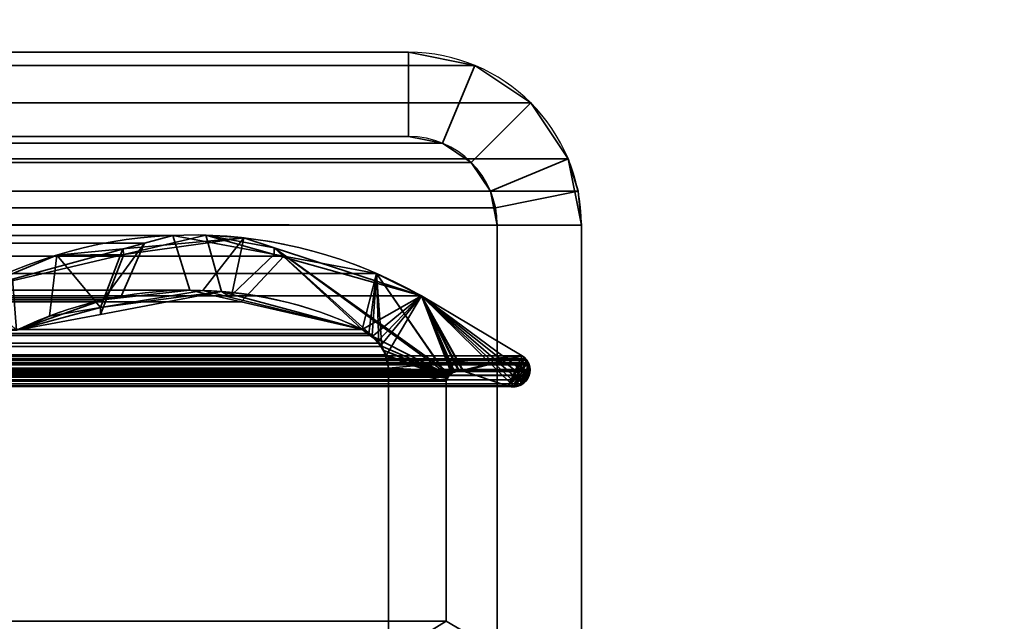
# Model space of a CAD drawing. Header units: millimetres. Extents: x -603 to 3703, y -120 to 193.
# Tile 587 of 656: x 1979 to 1997, y 7 to 18. Entities that reach past the tile are written whole.
import ezdxf

# ---------------------------------------------------------------- set-up
doc = ezdxf.new("R2010")
doc.units = ezdxf.units.MM
doc.layers.add('152', color=7, linetype='Continuous', true_color=0xffffff)

# ---------------------------------------------------------------- blocks, each defined once
blk = doc.blocks.new('UG_SURFACE_002')
at = {"layer": '152', "color": 252, "linetype": 'Continuous', "lineweight": 35}
for points in [[(2177.5, -35, 2213), (2177.5, 174.4, 2213), (822.5, 174.4, 2213), (822.5, -35, 2213)], [(972.5, -35, 2063), (972.5, 174.4, 2063), (2027.5, 174.4, 2063), (2027.5, -35, 2063)]]:
    blk.add_3dface(points, dxfattribs=at)
blk = doc.blocks.new('UG_SURFACE_089')
at = {"layer": '152', "color": 252, "linetype": 'Continuous', "lineweight": 35}
for points in [[(1985.92, 17.5, 2019.42), (1014.08, 17.5, 2019.42), (1012.901, 17.266, 2020.599), (1987.099, 17.266, 2020.599)], [(1014.08, 17.5, 2019.42), (1985.92, 17.5, 2019.42), (1977.61, 17.5, 2011.11), (1022.39, 17.5, 2011.11)], [(1985.92, 16, 2019.42), (1977.61, 16, 2011.11), (1977.61, 17.5, 2011.11), (1985.92, 17.5, 2019.42)], [(1985.92, 17.5, 2019.42), (1987.099, 17.266, 2020.599), (1986.525, 15.88, 2020.025), (1985.92, 16, 2019.42)], [(1987.099, 17.266, 2020.599), (1012.901, 17.266, 2020.599), (1011.902, 16.598, 2021.598), (1988.098, 16.598, 2021.598)], [(1987.099, 17.266, 2020.599), (1988.098, 16.598, 2021.598), (1987.037, 15.537, 2020.537), (1986.525, 15.88, 2020.025)], [(1988.098, 16.598, 2021.598), (1011.902, 16.598, 2021.598), (1011.234, 15.599, 2022.265), (1988.766, 15.599, 2022.265)], [(1987.38, 15.025, 2020.88), (1987.037, 15.537, 2020.537), (1988.098, 16.598, 2021.598), (1988.766, 15.599, 2022.265)], [(1986.525, 15.88, 2020.025), (1013.475, 15.88, 2020.025), (1014.08, 16, 2019.42), (1985.92, 16, 2019.42)], [(1014.08, 16, 2019.42), (1022.39, 16, 2011.11), (1977.61, 16, 2011.11), (1985.92, 16, 2019.42)], [(1987.037, 15.537, 2020.537), (1012.963, 15.537, 2020.537), (1013.475, 15.88, 2020.025), (1986.525, 15.88, 2020.025)], [(1988.941, 15.021, 2022.441), (1988.766, 15.599, 2022.265), (1011.234, 15.599, 2022.265), (1011.059, 15.021, 2022.441)], [(1987.38, 15.025, 2020.88), (1012.62, 15.025, 2020.88), (1012.963, 15.537, 2020.537), (1987.037, 15.537, 2020.537)], [(1987.47, 14.728, 2020.97), (1987.38, 15.025, 2020.88), (1988.766, 15.599, 2022.265), (1988.941, 15.021, 2022.441)], [(1011.059, 15.021, 2022.441), (1011, 14.42, 2022.5), (1989, 14.42, 2022.5)], [(1011.059, 15.021, 2022.441), (1989, 14.42, 2022.5), (1988.941, 15.021, 2022.441)], [(1012.53, 14.728, 2020.97), (1012.62, 15.025, 2020.88), (1987.38, 15.025, 2020.88), (1987.47, 14.728, 2020.97)], [(1987.5, 14.42, 2021), (1987.47, 14.728, 2020.97), (1988.941, 15.021, 2022.441), (1989, 14.42, 2022.5)], [(1987.5, 14.42, 2021), (1012.5, 14.42, 2021), (1012.53, 14.728, 2020.97)], [(1987.47, 14.728, 2020.97), (1987.5, 14.42, 2021), (1012.53, 14.728, 2020.97)], [(1011, -46.92, 2022.5), (1989, -46.92, 2022.5), (1989, 14.42, 2022.5), (1011, 14.42, 2022.5)], [(1012.5, -46.92, 2021), (1012.5, 14.42, 2021), (1987.5, 14.42, 2021), (1987.5, -46.92, 2021)], [(1989, 14.42, 2022.5), (1989, -46.92, 2022.5), (1987.5, -46.92, 2021), (1987.5, 14.42, 2021)]]:
    blk.add_3dface(points, dxfattribs=at)
blk = doc.blocks.new('UG_SURFACE_090')
at = {"layer": '152', "color": 252, "linetype": 'Continuous', "lineweight": 35}
for points in [[(1985.92, 17.5, 2019.42), (1985.92, 17.5, -7), (1977.61, 17.5, -7), (1977.61, 17.5, 2011.11)], [(1985.92, 16, -7), (1977.61, 16, -7), (1977.61, 17.5, -7), (1985.92, 17.5, -7)], [(1985.92, 17.5, 2019.42), (1977.61, 17.5, 2011.11), (1977.61, 16, 2011.11), (1985.92, 16, 2019.42)], [(1987.099, 17.266, 2020.599), (1987.099, 17.266, -7), (1985.92, 17.5, -7), (1985.92, 17.5, 2019.42)], [(1985.92, 17.5, -7), (1987.099, 17.266, -7), (1986.525, 15.88, -7), (1985.92, 16, -7)], [(1985.92, 16, 2019.42), (1986.525, 15.88, 2020.025), (1987.099, 17.266, 2020.599), (1985.92, 17.5, 2019.42)], [(1987.037, 15.537, -7), (1986.525, 15.88, -7), (1987.099, 17.266, -7), (1988.098, 16.598, -7)], [(1986.525, 15.88, 2020.025), (1987.037, 15.537, 2020.537), (1988.098, 16.598, 2021.598), (1987.099, 17.266, 2020.599)], [(1988.098, 16.598, 2021.598), (1988.098, 16.598, -7), (1987.099, 17.266, -7), (1987.099, 17.266, 2020.599)], [(1988.098, 16.598, -7), (1988.766, 15.599, -7), (1987.38, 15.025, -7), (1987.037, 15.537, -7)], [(1988.766, 15.599, 2022.265), (1988.098, 16.598, 2021.598), (1987.037, 15.537, 2020.537), (1987.38, 15.025, 2020.88)], [(1988.766, 15.599, 2022.265), (1988.766, 15.599, -7), (1988.098, 16.598, -7), (1988.098, 16.598, 2021.598)], [(1985.92, 16, 2019.42), (1977.61, 16, 2011.11), (1977.61, 16, -7), (1985.92, 16, -7)], [(1985.92, 16, 2019.42), (1985.92, 16, -7), (1986.525, 15.88, -7), (1986.525, 15.88, 2020.025)], [(1986.525, 15.88, 2020.025), (1986.525, 15.88, -7), (1987.037, 15.537, -7), (1987.037, 15.537, 2020.537)], [(1987.037, 15.537, 2020.537), (1987.037, 15.537, -7), (1987.38, 15.025, -7), (1987.38, 15.025, 2020.88)], [(1987.5, 14.42, -7), (1987.38, 15.025, -7), (1988.766, 15.599, -7), (1989, 14.42, -7)], [(1988.941, 15.021, 2022.441), (1988.766, 15.599, 2022.265), (1987.38, 15.025, 2020.88), (1987.47, 14.728, 2020.97)], [(1989, 14.42, -7), (1988.766, 15.599, -7), (1988.766, 15.599, 2022.265)], [(1988.766, 15.599, 2022.265), (1988.941, 15.021, 2022.441), (1989, 14.42, -7)], [(1987.5, 14.42, -7), (1987.47, 14.728, 2020.97), (1987.38, 15.025, 2020.88)], [(1987.38, 15.025, 2020.88), (1987.38, 15.025, -7), (1987.5, 14.42, -7)], [(1989, 14.42, 2022.5), (1988.941, 15.021, 2022.441), (1987.47, 14.728, 2020.97), (1987.5, 14.42, 2021)], [(1988.941, 15.021, 2022.441), (1989, 14.42, 2022.5), (1989, 14.42, -7)], [(1987.5, 14.42, -7), (1987.5, 14.42, 2021), (1987.47, 14.728, 2020.97)], [(1987.5, -46.92, 2021), (1987.5, 14.42, 2021), (1987.5, 14.42, -7), (1987.5, -46.92, -7)], [(1987.5, -46.92, -7), (1987.5, 14.42, -7), (1989, 14.42, -7), (1989, -46.92, -7)], [(1989, -46.92, 2022.5), (1989, 14.42, 2022.5), (1987.5, 14.42, 2021), (1987.5, -46.92, 2021)], [(1989, -46.92, 2022.5), (1989, -46.92, -7), (1989, 14.42, -7), (1989, 14.42, 2022.5)]]:
    blk.add_3dface(points, dxfattribs=at)
blk = doc.blocks.new('UG_SURFACE_144')
at = {"layer": '152', "color": 7, "linetype": 'Continuous', "lineweight": 35}
for points in [[(1016.321, 13.758, 2017.179), (1983.696, 13.867, 2017.196), (1981.719, 14.236, 2015.219)], [(1018.281, 14.236, 2015.219), (1016.321, 13.758, 2017.179), (1981.719, 14.236, 2015.219)], [(1981.719, 14.236, 2015.219), (1981.212, 14.098, 2014.712), (1018.788, 14.098, 2014.712), (1018.281, 14.236, 2015.219)], [(1981.212, 14.098, 2014.712), (1981.719, 14.236, 2015.219), (1982.022, 13.256, 2015.522), (1980.788, 13.119, 2014.288)], [(1982.936, 13.048, 2016.436), (1982.022, 13.256, 2015.522), (1981.719, 14.236, 2015.219), (1983.696, 13.867, 2017.196)], [(1018.788, 14.098, 2014.712), (1981.212, 14.098, 2014.712), (1978.863, 13.457, 2012.363), (1021.137, 13.457, 2012.363)], [(1980.477, 13.084, 2013.977), (1978.932, 12.543, 2012.432), (1978.863, 13.457, 2012.363), (1981.212, 14.098, 2014.712)], [(1980.788, 13.119, 2014.288), (1980.477, 13.084, 2013.977), (1981.212, 14.098, 2014.712)], [(1013.848, 13.155, 2019.652), (1985.35, 13.558, 2018.85), (1983.696, 13.867, 2017.196)], [(1983.696, 13.867, 2017.196), (1016.321, 13.758, 2017.179), (1013.848, 13.155, 2019.652)], [(1983.696, 13.867, 2017.196), (1985.35, 13.558, 2018.85), (1985.095, 12.557, 2018.595), (1982.936, 13.048, 2016.436)], [(1013.848, 13.155, 2019.652), (1986.152, 13.155, 2019.652), (1985.35, 13.558, 2018.85)], [(1985.213, 12.484, 2018.713), (1985.095, 12.557, 2018.595), (1985.35, 13.558, 2018.85)], [(1985.35, 13.558, 2018.85), (1985.27, 12.449, 2018.77), (1985.213, 12.484, 2018.713)], [(1985.39, 12.313, 2018.89), (1985.27, 12.449, 2018.77), (1985.35, 13.558, 2018.85)], [(1985.35, 13.558, 2018.85), (1985.442, 12.254, 2018.942), (1985.39, 12.313, 2018.89)], [(1985.51, 12.108, 2019.01), (1985.442, 12.254, 2018.942), (1985.35, 13.558, 2018.85), (1986.62, 11.706, 2020.12)], [(1986.683, 11.77, 2020.183), (1986.627, 11.713, 2020.127), (1985.35, 13.558, 2018.85), (1986.152, 13.155, 2019.652)], [(1986.627, 11.713, 2020.127), (1986.62, 11.706, 2020.12), (1985.35, 13.558, 2018.85)], [(1982.936, 13.048, 2016.436), (1017.064, 13.045, 2016.436), (1017.999, 13.256, 2015.501)], [(1017.999, 13.256, 2015.501), (1019.196, 12.978, 2014.304), (1980.788, 13.119, 2014.288)], [(1980.788, 13.119, 2014.288), (1982.022, 13.256, 2015.522), (1017.999, 13.256, 2015.501)], [(1982.022, 13.256, 2015.522), (1982.936, 13.048, 2016.436), (1017.999, 13.256, 2015.501)], [(1987.944, 12.088, 2021.445), (1986.152, 13.155, 2019.652), (1013.848, 13.155, 2019.652), (1012.056, 12.088, 2021.445)], [(1985.095, 12.557, 2018.595), (1014.905, 12.557, 2018.595), (1017.064, 13.045, 2016.436)], [(1017.064, 13.045, 2016.436), (1982.936, 13.048, 2016.436), (1985.095, 12.557, 2018.595)], [(1980.477, 13.084, 2013.977), (1980.788, 13.119, 2014.288), (1019.196, 12.978, 2014.304)], [(1980.477, 13.084, 2013.977), (1019.196, 12.978, 2014.304), (1021.068, 12.543, 2012.432)], [(1021.068, 12.543, 2012.432), (1978.932, 12.543, 2012.432), (1980.477, 13.084, 2013.977)], [(1986.152, 13.155, 2019.652), (1987.878, 11.555, 2021.378), (1987.846, 11.541, 2021.346), (1987.791, 11.544, 2021.291)], [(1986.152, 13.155, 2019.652), (1988.068, 11.736, 2021.568), (1988.031, 11.662, 2021.531), (1988.027, 11.658, 2021.528)], [(1988.068, 11.736, 2021.568), (1986.152, 13.155, 2019.652), (1987.944, 12.088, 2021.445), (1987.998, 12.036, 2021.498)], [(1986.152, 13.155, 2019.652), (1987.961, 11.591, 2021.461), (1987.96, 11.59, 2021.46), (1987.878, 11.555, 2021.378)], [(1986.152, 13.155, 2019.652), (1986.699, 11.786, 2020.199), (1986.683, 11.77, 2020.183)], [(1986.152, 13.155, 2019.652), (1986.9, 11.817, 2020.4), (1986.886, 11.819, 2020.386)], [(1988.027, 11.658, 2021.528), (1987.961, 11.591, 2021.461), (1986.152, 13.155, 2019.652)], [(1986.152, 13.155, 2019.652), (1986.823, 11.826, 2020.323), (1986.813, 11.823, 2020.314)], [(1987.791, 11.544, 2021.291), (1987.697, 11.548, 2021.197), (1986.9, 11.817, 2020.4), (1986.152, 13.155, 2019.652)], [(1986.886, 11.819, 2020.386), (1986.823, 11.826, 2020.323), (1986.152, 13.155, 2019.652)], [(1986.813, 11.823, 2020.314), (1986.739, 11.799, 2020.239), (1986.699, 11.786, 2020.199), (1986.152, 13.155, 2019.652)], [(1014.653, 12.377, 2018.847), (1014.79, 12.475, 2018.71), (1985.213, 12.484, 2018.713)], [(1985.213, 12.484, 2018.713), (1985.27, 12.449, 2018.77), (1014.653, 12.377, 2018.847)], [(1014.79, 12.475, 2018.71), (1014.905, 12.557, 2018.595), (1985.095, 12.557, 2018.595)], [(1985.095, 12.557, 2018.595), (1985.213, 12.484, 2018.713), (1014.79, 12.475, 2018.71)], [(1014.522, 12.19, 2018.978), (1014.61, 12.316, 2018.89), (1985.39, 12.313, 2018.89)], [(1985.39, 12.313, 2018.89), (1985.442, 12.254, 2018.942), (1014.522, 12.19, 2018.978)], [(1985.27, 12.449, 2018.77), (1014.61, 12.316, 2018.89), (1014.653, 12.377, 2018.847)], [(1985.27, 12.449, 2018.77), (1985.39, 12.313, 2018.89), (1014.61, 12.316, 2018.89)], [(1985.442, 12.254, 2018.942), (1014.493, 12.106, 2019.007), (1014.522, 12.19, 2018.978)], [(1985.442, 12.254, 2018.942), (1985.51, 12.108, 2019.01), (1014.493, 12.106, 2019.007)], [(1988.052, 11.965, 2021.552), (1011.947, 11.966, 2021.553), (1011.932, 11.926, 2021.568)], [(1011.932, 11.926, 2021.568), (1988.069, 11.932, 2021.569), (1988.052, 11.965, 2021.552)], [(1011.952, 11.978, 2021.549), (1011.947, 11.966, 2021.553), (1988.052, 11.965, 2021.552)], [(1988.052, 11.965, 2021.552), (1011.976, 12.015, 2021.524), (1011.952, 11.978, 2021.549)], [(1012.001, 12.038, 2021.499), (1011.976, 12.015, 2021.524), (1988.033, 12.003, 2021.533)], [(1011.976, 12.015, 2021.524), (1988.052, 11.965, 2021.552), (1988.033, 12.003, 2021.533)], [(1012.056, 12.088, 2021.445), (1012.001, 12.038, 2021.499), (1987.998, 12.036, 2021.498)], [(1988.033, 12.003, 2021.533), (1987.998, 12.036, 2021.498), (1012.001, 12.038, 2021.499)], [(1987.998, 12.036, 2021.498), (1987.944, 12.088, 2021.445), (1012.056, 12.088, 2021.445)], [(1985.561, 11.866, 2019.062), (1014.439, 11.866, 2019.062), (1014.455, 11.998, 2019.045)], [(1014.455, 11.998, 2019.045), (1014.493, 12.106, 2019.007), (1985.51, 12.108, 2019.01)], [(1985.51, 12.108, 2019.01), (1985.525, 12.075, 2019.025), (1014.455, 11.998, 2019.045)], [(1985.525, 12.075, 2019.025), (1985.561, 11.866, 2019.062), (1014.455, 11.998, 2019.045)], [(1986.62, 11.706, 2020.12), (1985.525, 12.075, 2019.025), (1985.51, 12.108, 2019.01)], [(1986.62, 11.706, 2020.12), (1986.589, 11.633, 2020.089), (1985.561, 11.866, 2019.062), (1985.525, 12.075, 2019.025)], [(1988.068, 11.736, 2021.568), (1987.998, 12.036, 2021.498), (1988.033, 12.003, 2021.533), (1988.052, 11.965, 2021.552)], [(1988.052, 11.965, 2021.552), (1988.085, 11.838, 2021.585), (1988.084, 11.809, 2021.585)], [(1988.052, 11.965, 2021.552), (1988.07, 11.927, 2021.57), (1988.085, 11.846, 2021.585), (1988.085, 11.838, 2021.585)], [(1988.052, 11.965, 2021.552), (1988.069, 11.932, 2021.569), (1988.07, 11.927, 2021.57)], [(1988.084, 11.809, 2021.585), (1988.072, 11.745, 2021.572), (1988.068, 11.736, 2021.568), (1988.052, 11.965, 2021.552)], [(1988.084, 11.809, 2021.585), (1011.916, 11.838, 2021.585), (1011.915, 11.828, 2021.585)], [(1011.915, 11.828, 2021.585), (1011.928, 11.745, 2021.572), (1988.072, 11.745, 2021.572)], [(1988.072, 11.745, 2021.572), (1988.084, 11.809, 2021.585), (1011.915, 11.828, 2021.585)], [(1011.922, 11.898, 2021.578), (1011.916, 11.838, 2021.585), (1988.085, 11.846, 2021.585)], [(1011.916, 11.838, 2021.585), (1988.085, 11.838, 2021.585), (1988.085, 11.846, 2021.585)], [(1988.084, 11.809, 2021.585), (1988.085, 11.838, 2021.585), (1011.916, 11.838, 2021.585)], [(1011.932, 11.926, 2021.568), (1011.922, 11.898, 2021.578), (1988.085, 11.846, 2021.585)], [(1011.932, 11.926, 2021.568), (1988.07, 11.927, 2021.57), (1988.069, 11.932, 2021.569)], [(1988.085, 11.846, 2021.585), (1988.07, 11.927, 2021.57), (1011.932, 11.926, 2021.568)], [(1986.9, 11.817, 2020.4), (1987.697, 11.548, 2021.197), (1012.303, 11.548, 2021.197), (1013.1, 11.817, 2020.4)], [(1986.9, 11.817, 2020.4), (1013.1, 11.817, 2020.4), (1013.114, 11.818, 2020.386)], [(1986.823, 11.826, 2020.323), (1013.114, 11.818, 2020.386), (1013.187, 11.82, 2020.313)], [(1986.823, 11.826, 2020.323), (1986.886, 11.819, 2020.386), (1013.114, 11.818, 2020.386)], [(1013.114, 11.818, 2020.386), (1986.886, 11.819, 2020.386), (1986.9, 11.817, 2020.4)], [(1013.187, 11.82, 2020.313), (1986.813, 11.823, 2020.314), (1986.823, 11.826, 2020.323)], [(1986.813, 11.823, 2020.314), (1013.187, 11.82, 2020.313), (1013.217, 11.821, 2020.283)], [(1013.217, 11.821, 2020.283), (1986.739, 11.799, 2020.239), (1986.813, 11.823, 2020.314)], [(1013.217, 11.821, 2020.283), (1013.26, 11.8, 2020.24), (1986.739, 11.799, 2020.239)], [(1986.699, 11.786, 2020.199), (1013.26, 11.8, 2020.24), (1013.318, 11.772, 2020.182)], [(1986.699, 11.786, 2020.199), (1986.739, 11.799, 2020.239), (1013.26, 11.8, 2020.24)], [(1013.318, 11.772, 2020.182), (1986.683, 11.77, 2020.183), (1986.699, 11.786, 2020.199)], [(1986.683, 11.77, 2020.183), (1013.318, 11.772, 2020.182), (1013.326, 11.768, 2020.174)], [(1013.326, 11.768, 2020.174), (1986.627, 11.713, 2020.127), (1986.683, 11.77, 2020.183)], [(1013.326, 11.768, 2020.174), (1013.373, 11.713, 2020.127), (1986.627, 11.713, 2020.127)], [(1014.439, 6.719, 2019.062), (1014.439, 11.866, 2019.062), (1985.561, 11.866, 2019.062), (1985.561, 6.719, 2019.062)], [(1985.561, 6.719, 2019.062), (1985.561, 11.866, 2019.062), (1986.589, 11.633, 2020.089), (1986.589, 7.354, 2020.089)], [(1011.932, 11.736, 2021.568), (1988.068, 11.736, 2021.568), (1988.072, 11.745, 2021.572), (1011.928, 11.745, 2021.572)], [(1988.031, 11.662, 2021.531), (1011.932, 11.736, 2021.568), (1011.969, 11.662, 2021.531)], [(1988.031, 11.662, 2021.531), (1988.068, 11.736, 2021.568), (1011.932, 11.736, 2021.568)], [(1988.027, 11.658, 2021.528), (1011.973, 11.658, 2021.528), (1012.039, 11.592, 2021.461)], [(1012.039, 11.592, 2021.461), (1987.961, 11.591, 2021.461), (1988.027, 11.658, 2021.528)], [(1987.96, 11.59, 2021.46), (1012.039, 11.592, 2021.461), (1012.041, 11.59, 2021.459)], [(1987.96, 11.59, 2021.46), (1987.961, 11.591, 2021.461), (1012.039, 11.592, 2021.461)], [(1987.96, 11.59, 2021.46), (1012.041, 11.59, 2021.459), (1012.122, 11.555, 2021.378)], [(1012.122, 11.555, 2021.378), (1987.878, 11.555, 2021.378), (1987.96, 11.59, 2021.46)], [(1986.62, 11.706, 2020.12), (1013.373, 11.713, 2020.127), (1013.38, 11.705, 2020.12)], [(1986.62, 11.706, 2020.12), (1986.627, 11.713, 2020.127), (1013.373, 11.713, 2020.127)], [(1013.38, 11.705, 2020.12), (1986.589, 11.633, 2020.089), (1986.62, 11.706, 2020.12)], [(1013.38, 11.705, 2020.12), (1013.411, 11.633, 2020.089), (1986.589, 11.633, 2020.089)], [(1986.589, 7.354, 2020.089), (1986.589, 11.633, 2020.089), (1013.411, 11.633, 2020.089), (1013.411, 7.354, 2020.089)], [(1987.878, 11.555, 2021.378), (1012.122, 11.555, 2021.378), (1012.158, 11.54, 2021.342)], [(1987.846, 11.541, 2021.346), (1987.878, 11.555, 2021.378), (1012.158, 11.54, 2021.342)], [(1012.158, 11.54, 2021.342), (1012.209, 11.543, 2021.291), (1987.791, 11.544, 2021.291)], [(1987.791, 11.544, 2021.291), (1987.846, 11.541, 2021.346), (1012.158, 11.54, 2021.342)], [(1012.209, 11.543, 2021.291), (1012.303, 11.548, 2021.197), (1987.697, 11.548, 2021.197)], [(1987.697, 11.548, 2021.197), (1987.791, 11.544, 2021.291), (1012.209, 11.543, 2021.291)]]:
    blk.add_3dface(points, dxfattribs=at)
blk = doc.blocks.new('UG_SURFACE_145')
at = {"layer": '152', "color": 7, "linetype": 'Continuous', "lineweight": 35}
for points in [[(1980.431, 12.826, 2013.931), (1982.588, 13.234, 2016.088), (1982.308, 14.239, 2015.808), (1980.843, 13.896, 2014.343)], [(1980.843, 13.896, 2014.343), (1982.308, 14.239, 2015.808), (1982.985, 14.191, -7)], [(1982.308, 14.239, 2015.808), (1983.522, 14.015, -7), (1982.985, 14.191, -7)], [(1982.308, 14.239, 2015.808), (1983.522, 13.897, 2017.022), (1983.522, 14.015, -7)], [(1983.522, 13.897, 2017.022), (1982.308, 14.239, 2015.808), (1982.588, 13.234, 2016.088), (1982.778, 13.183, 2016.278)], [(1980.828, 13.993, -7), (1982.985, 14.191, -7), (1982.253, 13.253, -7), (1980.429, 12.948, -7)], [(1982.985, 14.191, -7), (1980.828, 13.993, -7), (1980.843, 13.896, 2014.343)], [(1982.761, 13.128, -7), (1982.253, 13.253, -7), (1982.985, 14.191, -7)], [(1982.985, 14.191, -7), (1983.522, 14.015, -7), (1985.095, 12.557, -7), (1982.761, 13.128, -7)], [(1978.163, 13.267, 2011.663), (1980.843, 13.896, 2014.343), (1979.651, 13.885, -7)], [(1980.843, 13.896, 2014.343), (1978.163, 13.267, 2011.663), (1978.932, 12.543, 2012.432), (1980.431, 12.826, 2013.931)], [(1979.651, 13.885, -7), (1978.163, 13.267, -7), (1978.163, 13.267, 2011.663)], [(1979.518, 12.796, -7), (1978.932, 12.543, -7), (1978.163, 13.267, -7), (1979.651, 13.885, -7)], [(1980.429, 12.948, -7), (1979.518, 12.796, -7), (1979.651, 13.885, -7)], [(1980.843, 13.896, 2014.343), (1980.828, 13.993, -7), (1979.651, 13.885, -7)], [(1980.429, 12.948, -7), (1979.651, 13.885, -7), (1980.828, 13.993, -7)], [(1982.778, 13.183, 2016.278), (1985.095, 12.557, 2018.595), (1986.152, 13.155, 2019.652), (1983.522, 13.897, 2017.022)], [(1986.152, 13.155, -7), (1983.522, 14.015, -7), (1983.522, 13.897, 2017.022)], [(1983.522, 14.015, -7), (1986.642, 11.736, -7), (1985.286, 12.435, -7), (1985.271, 12.445, -7)], [(1985.271, 12.445, -7), (1985.095, 12.557, -7), (1983.522, 14.015, -7)], [(1983.522, 14.015, -7), (1986.152, 13.155, -7), (1986.723, 11.8, -7), (1986.674, 11.762, -7)], [(1986.674, 11.762, -7), (1986.642, 11.736, -7), (1983.522, 14.015, -7)], [(1983.522, 13.897, 2017.022), (1986.152, 13.155, 2019.652), (1986.152, 13.155, -7)], [(1982.588, 13.234, 2016.088), (1980.429, 12.948, -7), (1982.253, 13.253, -7)], [(1982.588, 13.234, 2016.088), (1980.431, 12.826, 2013.931), (1980.429, 12.948, -7)], [(1982.588, 13.234, 2016.088), (1982.253, 13.253, -7), (1982.761, 13.128, -7)], [(1982.761, 13.128, -7), (1982.778, 13.183, 2016.278), (1982.588, 13.234, 2016.088)], [(1982.778, 13.183, 2016.278), (1982.761, 13.128, -7), (1985.095, 12.557, -7)], [(1985.095, 12.557, -7), (1985.095, 12.557, 2018.595), (1982.778, 13.183, 2016.278)], [(1986.152, 13.155, 2019.652), (1985.095, 12.557, 2018.595), (1985.265, 12.429, 2018.765)], [(1985.265, 12.429, 2018.765), (1985.373, 12.349, 2018.872), (1986.152, 13.155, 2019.652)], [(1986.152, 13.155, 2019.652), (1985.373, 12.349, 2018.872), (1985.418, 12.268, 2018.919)], [(1985.418, 12.268, 2018.919), (1985.52, 12.091, 2019.02), (1986.152, 13.155, 2019.652)], [(1987.944, 12.088, 2021.445), (1986.152, 13.155, 2019.652), (1985.52, 12.091, 2019.02), (1985.521, 12.086, 2019.021)], [(1987.944, 12.088, -7), (1986.152, 13.155, -7), (1986.152, 13.155, 2019.652), (1987.944, 12.088, 2021.445)], [(1987.697, 11.548, -7), (1986.9, 11.817, -7), (1986.152, 13.155, -7), (1987.944, 12.088, -7)], [(1986.152, 13.155, -7), (1986.823, 11.826, -7), (1986.819, 11.825, -7)], [(1986.819, 11.825, -7), (1986.74, 11.805, -7), (1986.152, 13.155, -7)], [(1986.74, 11.805, -7), (1986.723, 11.8, -7), (1986.152, 13.155, -7)], [(1986.9, 11.817, -7), (1986.823, 11.826, -7), (1986.152, 13.155, -7)], [(1980.429, 12.948, -7), (1980.431, 12.826, 2013.931), (1978.932, 12.543, 2012.432)], [(1978.932, 12.543, 2012.432), (1979.518, 12.796, -7), (1980.429, 12.948, -7)], [(1978.932, 12.543, 2012.432), (1978.932, 12.543, -7), (1979.518, 12.796, -7)], [(1985.271, 12.445, -7), (1985.265, 12.429, 2018.765), (1985.095, 12.557, 2018.595)], [(1985.095, 12.557, 2018.595), (1985.095, 12.557, -7), (1985.271, 12.445, -7)], [(1985.265, 12.429, 2018.765), (1985.271, 12.445, -7), (1985.286, 12.435, -7)], [(1985.286, 12.435, -7), (1985.373, 12.349, 2018.872), (1985.265, 12.429, 2018.765)], [(1985.415, 12.269, -7), (1985.286, 12.435, -7), (1986.642, 11.736, -7)], [(1985.286, 12.435, -7), (1985.418, 12.268, 2018.919), (1985.373, 12.349, 2018.872)], [(1985.286, 12.435, -7), (1985.415, 12.269, -7), (1985.418, 12.268, 2018.919)], [(1986.642, 11.736, -7), (1985.482, 12.182, -7), (1985.415, 12.269, -7)], [(1985.418, 12.268, 2018.919), (1985.415, 12.269, -7), (1985.482, 12.182, -7)], [(1985.482, 12.182, -7), (1985.52, 12.091, 2019.02), (1985.418, 12.268, 2018.919)], [(1985.482, 12.182, -7), (1986.642, 11.736, -7), (1986.627, 11.706, -7)], [(1985.507, 12.083, -7), (1985.482, 12.182, -7), (1986.627, 11.706, -7)], [(1985.52, 12.091, 2019.02), (1985.482, 12.182, -7), (1985.507, 12.083, -7)], [(1985.507, 12.083, -7), (1985.521, 12.086, 2019.021), (1985.52, 12.091, 2019.02)], [(1985.521, 12.086, 2019.021), (1985.507, 12.083, -7), (1985.561, 11.866, -7)], [(1986.627, 11.706, -7), (1986.589, 11.633, -7), (1985.561, 11.866, -7), (1985.507, 12.083, -7)], [(1985.521, 12.086, 2019.021), (1985.561, 11.866, 2019.062), (1987.944, 12.088, 2021.445)], [(1985.561, 11.866, -7), (1985.561, 11.866, 2019.062), (1985.521, 12.086, 2019.021)], [(1987.944, 12.088, 2021.445), (1985.561, 11.866, 2019.062), (1986.76, 11.815, 2020.26), (1986.819, 11.816, 2020.319)], [(1986.819, 11.816, 2020.319), (1986.9, 11.817, 2020.4), (1987.944, 12.088, 2021.445)], [(1987.983, 12.051, 2021.483), (1987.944, 12.088, 2021.445), (1986.9, 11.817, 2020.4), (1987.697, 11.548, 2021.197)], [(1987.944, 12.088, -7), (1987.969, 12.07, -7), (1987.983, 12.054, -7), (1987.697, 11.548, -7)], [(1987.8, 11.539, -7), (1987.697, 11.548, -7), (1987.983, 12.054, -7)], [(1987.697, 11.548, 2021.197), (1988.04, 11.988, 2021.54), (1988.033, 12.004, 2021.533), (1987.983, 12.051, 2021.483)], [(1987.697, 11.548, 2021.197), (1988.075, 11.911, 2021.575), (1988.04, 11.988, 2021.54)], [(1987.8, 11.539, -7), (1987.983, 12.054, -7), (1988.041, 11.988, -7)], [(1988.041, 11.988, -7), (1988.046, 11.982, -7), (1988.07, 11.91, -7), (1987.8, 11.539, -7)], [(1987.969, 12.07, -7), (1987.944, 12.088, -7), (1987.944, 12.088, 2021.445)], [(1987.944, 12.088, 2021.445), (1987.983, 12.051, 2021.483), (1987.969, 12.07, -7)], [(1987.983, 12.051, 2021.483), (1987.983, 12.054, -7), (1987.969, 12.07, -7)], [(1988.041, 11.988, -7), (1987.983, 12.054, -7), (1987.983, 12.051, 2021.483)], [(1987.983, 12.051, 2021.483), (1988.033, 12.004, 2021.533), (1988.041, 11.988, -7)], [(1988.033, 12.004, 2021.533), (1988.04, 11.988, 2021.54), (1988.041, 11.988, -7)], [(1988.07, 11.91, -7), (1988.046, 11.982, -7), (1988.04, 11.988, 2021.54)], [(1988.04, 11.988, 2021.54), (1988.075, 11.911, 2021.575), (1988.07, 11.91, -7)], [(1988.046, 11.982, -7), (1988.041, 11.988, -7), (1988.04, 11.988, 2021.54)], [(1986.589, 11.633, -7), (1986.589, 7.354, -7), (1985.561, 6.719, -7), (1985.561, 11.866, -7)], [(1985.561, 11.866, 2019.062), (1986.663, 11.759, 2020.163), (1986.672, 11.764, 2020.172)], [(1985.561, 11.866, 2019.062), (1986.607, 11.682, 2020.107), (1986.624, 11.705, 2020.124)], [(1986.672, 11.764, 2020.172), (1986.74, 11.804, 2020.24), (1985.561, 11.866, 2019.062)], [(1985.561, 11.866, 2019.062), (1986.589, 11.633, 2020.089), (1986.607, 11.682, 2020.107)], [(1986.624, 11.705, 2020.124), (1986.663, 11.759, 2020.163), (1985.561, 11.866, 2019.062)], [(1986.589, 7.354, 2020.089), (1986.589, 11.633, 2020.089), (1985.561, 11.866, 2019.062), (1985.561, 6.719, 2019.062)], [(1986.74, 11.804, 2020.24), (1986.76, 11.815, 2020.26), (1985.561, 11.866, 2019.062)], [(1985.561, 6.719, 2019.062), (1985.561, 11.866, 2019.062), (1985.561, 11.866, -7), (1985.561, 6.719, -7)], [(1986.663, 11.759, 2020.163), (1986.624, 11.705, 2020.124), (1986.627, 11.706, -7)], [(1986.663, 11.759, 2020.163), (1986.627, 11.706, -7), (1986.642, 11.736, -7)], [(1986.663, 11.759, 2020.163), (1986.642, 11.736, -7), (1986.674, 11.762, -7)], [(1986.674, 11.762, -7), (1986.672, 11.764, 2020.172), (1986.663, 11.759, 2020.163)], [(1986.723, 11.8, -7), (1986.74, 11.804, 2020.24), (1986.672, 11.764, 2020.172)], [(1986.672, 11.764, 2020.172), (1986.674, 11.762, -7), (1986.723, 11.8, -7)], [(1986.723, 11.8, -7), (1986.74, 11.805, -7), (1986.74, 11.804, 2020.24)], [(1986.76, 11.815, 2020.26), (1986.74, 11.805, -7), (1986.819, 11.825, -7)], [(1986.76, 11.815, 2020.26), (1986.74, 11.804, 2020.24), (1986.74, 11.805, -7)], [(1986.819, 11.825, -7), (1986.819, 11.816, 2020.319), (1986.76, 11.815, 2020.26)], [(1986.819, 11.816, 2020.319), (1986.819, 11.825, -7), (1986.823, 11.826, -7)], [(1986.819, 11.816, 2020.319), (1986.823, 11.826, -7), (1986.9, 11.817, -7)], [(1986.9, 11.817, -7), (1986.9, 11.817, 2020.4), (1986.819, 11.816, 2020.319)], [(1986.9, 11.817, -7), (1987.697, 11.548, -7), (1987.697, 11.548, 2021.197), (1986.9, 11.817, 2020.4)], [(1988.075, 11.911, 2021.575), (1987.697, 11.548, 2021.197), (1987.748, 11.537, 2021.248), (1987.799, 11.544, 2021.299)], [(1988.075, 11.911, 2021.575), (1987.799, 11.544, 2021.299), (1987.897, 11.557, 2021.397)], [(1988.07, 11.91, -7), (1988.083, 11.868, -7), (1988.08, 11.831, -7), (1987.8, 11.539, -7)], [(1987.896, 11.56, -7), (1987.82, 11.537, -7), (1987.8, 11.539, -7), (1988.08, 11.831, -7)], [(1988.08, 11.831, -7), (1987.978, 11.612, -7), (1987.925, 11.569, -7), (1987.896, 11.56, -7)], [(1988.075, 11.911, 2021.575), (1987.897, 11.557, 2021.397), (1987.902, 11.558, 2021.402), (1987.933, 11.573, 2021.433)], [(1987.933, 11.573, 2021.433), (1987.978, 11.614, 2021.478), (1988.075, 11.911, 2021.575)], [(1988.075, 11.911, 2021.575), (1987.978, 11.614, 2021.478), (1988.029, 11.658, 2021.529), (1988.036, 11.674, 2021.536)], [(1987.978, 11.612, -7), (1988.08, 11.831, -7), (1988.072, 11.745, -7), (1988.034, 11.674, -7)], [(1988.085, 11.83, 2021.585), (1988.076, 11.909, 2021.576), (1988.075, 11.911, 2021.575), (1988.036, 11.674, 2021.536)], [(1988.036, 11.674, 2021.536), (1988.072, 11.745, 2021.572), (1988.085, 11.825, 2021.585), (1988.085, 11.83, 2021.585)], [(1988.083, 11.868, -7), (1988.07, 11.91, -7), (1988.075, 11.911, 2021.575)], [(1988.08, 11.831, -7), (1988.085, 11.825, 2021.585), (1988.072, 11.745, 2021.572)], [(1988.072, 11.745, 2021.572), (1988.072, 11.745, -7), (1988.08, 11.831, -7)], [(1988.08, 11.831, -7), (1988.083, 11.868, -7), (1988.075, 11.911, 2021.575)], [(1988.075, 11.911, 2021.575), (1988.076, 11.909, 2021.576), (1988.08, 11.831, -7)], [(1988.076, 11.909, 2021.576), (1988.085, 11.83, 2021.585), (1988.08, 11.831, -7)], [(1988.08, 11.831, -7), (1988.085, 11.83, 2021.585), (1988.085, 11.825, 2021.585)], [(1986.607, 11.682, 2020.107), (1986.589, 11.633, -7), (1986.627, 11.706, -7)], [(1986.607, 11.682, 2020.107), (1986.589, 11.633, 2020.089), (1986.589, 11.633, -7)], [(1986.589, 7.354, -7), (1986.589, 11.633, -7), (1986.589, 11.633, 2020.089), (1986.589, 7.354, 2020.089)], [(1986.627, 11.706, -7), (1986.624, 11.705, 2020.124), (1986.607, 11.682, 2020.107)], [(1987.933, 11.573, 2021.433), (1987.925, 11.569, -7), (1987.978, 11.612, -7)], [(1987.978, 11.612, -7), (1987.978, 11.614, 2021.478), (1987.933, 11.573, 2021.433)], [(1988.034, 11.674, -7), (1988.02, 11.647, -7), (1987.978, 11.612, -7)], [(1988.02, 11.647, -7), (1988.029, 11.658, 2021.529), (1987.978, 11.614, 2021.478)], [(1987.978, 11.614, 2021.478), (1987.978, 11.612, -7), (1988.02, 11.647, -7)], [(1988.029, 11.658, 2021.529), (1988.02, 11.647, -7), (1988.034, 11.674, -7)], [(1988.034, 11.674, -7), (1988.036, 11.674, 2021.536), (1988.029, 11.658, 2021.529)], [(1988.036, 11.674, 2021.536), (1988.034, 11.674, -7), (1988.072, 11.745, -7)], [(1988.072, 11.745, -7), (1988.072, 11.745, 2021.572), (1988.036, 11.674, 2021.536)], [(1987.748, 11.537, 2021.248), (1987.697, 11.548, -7), (1987.8, 11.539, -7)], [(1987.748, 11.537, 2021.248), (1987.697, 11.548, 2021.197), (1987.697, 11.548, -7)], [(1987.8, 11.539, -7), (1987.799, 11.544, 2021.299), (1987.748, 11.537, 2021.248)], [(1987.896, 11.56, -7), (1987.897, 11.557, 2021.397), (1987.799, 11.544, 2021.299)], [(1987.799, 11.544, 2021.299), (1987.82, 11.537, -7), (1987.896, 11.56, -7)], [(1987.799, 11.544, 2021.299), (1987.8, 11.539, -7), (1987.82, 11.537, -7)], [(1987.897, 11.557, 2021.397), (1987.896, 11.56, -7), (1987.925, 11.569, -7)], [(1987.925, 11.569, -7), (1987.902, 11.558, 2021.402), (1987.897, 11.557, 2021.397)], [(1987.925, 11.569, -7), (1987.933, 11.573, 2021.433), (1987.902, 11.558, 2021.402)]]:
    blk.add_3dface(points, dxfattribs=at)

msp = doc.modelspace()

# ---------------------------------------------------------------- linework, layer by layer
at = {"layer": '152', "color": 252, "linetype": 'Continuous', "lineweight": -3, "true_color": 0x939598}
for p, q in [((1985.92, 17.5, 2019.42), (1014.08, 17.5, 2019.42)), ((1985.92, 17.5, 2019.42), (1977.61, 17.5, 2011.11)), ((1985.92, 17.5, -7), (1977.61, 17.5, -7)), ((1985.92, 17.5, 2019.42), (1977.61, 17.5, 2011.11)), ((1985.92, 17.5, -7), (1985.92, 17.5, 2019.42)), ((1985.92, 16, 2019.42), (1014.08, 16, 2019.42)), ((1985.92, 16, 2019.42), (1977.61, 16, 2011.11)), ((1985.92, 16, 2019.42), (1977.61, 16, 2011.11)), ((1985.92, 16, -7), (1977.61, 16, -7)), ((1985.92, 16, -7), (1985.92, 16, 2019.42)), ((1989, 14.42, 2022.5), (1011, 14.42, 2022.5)), ((1987.5, 14.42, 2021), (1012.5, 14.42, 2021)), ((1987.5, -46.92, -7), (1987.5, 14.42, -7)), ((1987.5, -46.92, 2021), (1987.5, 14.42, 2021)), ((1987.5, 14.42, -7), (1987.5, 14.42, 2021)), ((1987.5, -46.92, 2021), (1987.5, 14.42, 2021)), ((1989, 14.42, -7), (1989, 14.42, 2022.5)), ((1989, -46.92, 2022.5), (1989, 14.42, 2022.5)), ((1989, -46.92, -7), (1989, 14.42, -7)), ((1989, -46.92, 2022.5), (1989, 14.42, 2022.5)), ((1986.152, 13.155, 2019.652), (1013.848, 13.155, 2019.652)), ((1987.945, 12.088, -7), (1986.152, 13.155, -7)), ((1987.945, 12.088, 2021.445), (1986.152, 13.155, 2019.652)), ((1987.945, 12.088, 2021.445), (1986.152, 13.155, 2019.652)), ((1986.152, 13.155, -7), (1986.152, 13.155, 2019.652)), ((1014.905, 12.557, 2018.595), (1985.095, 12.557, 2018.595)), ((1985.095, 12.557, 2018.595), (1985.095, 12.557, -7)), ((1987.945, 12.088, 2021.445), (1012.055, 12.088, 2021.445)), ((1987.945, 12.088, -7), (1987.945, 12.088, 2021.445)), ((1986.9, 11.817, 2020.4), (1013.1, 11.817, 2020.4)), ((1014.438, 11.866, 2019.062), (1985.562, 11.866, 2019.062)), ((1985.562, 11.866, 2019.062), (1985.562, 6.719, 2019.062)), ((1985.562, 11.866, 2019.062), (1985.562, 6.719, 2019.062)), ((1985.562, 6.719, -7), (1985.562, 11.866, -7)), ((1985.562, 11.866, 2019.062), (1985.562, 11.866, -7)), ((1986.9, 11.817, 2020.4), (1987.697, 11.548, 2021.197)), ((1986.9, 11.817, -7), (1986.9, 11.817, 2020.4)), ((1986.9, 11.817, 2020.4), (1987.697, 11.548, 2021.197)), ((1986.9, 11.817, -7), (1987.697, 11.548, -7)), ((1988.072, 11.745, 2021.572), (1011.928, 11.745, 2021.572)), ((1986.589, 11.633, 2020.089), (1013.411, 11.633, 2020.089)), ((1986.589, 7.354, -7), (1986.589, 11.633, -7)), ((1986.589, 11.633, 2020.089), (1986.589, 7.354, 2020.089)), ((1986.589, 7.354, 2020.089), (1986.589, 11.633, 2020.089)), ((1986.589, 11.633, -7), (1986.589, 11.633, 2020.089)), ((1988.072, 11.745, -7), (1988.072, 11.745, 2021.572)), ((1987.697, 11.548, 2021.197), (1012.303, 11.548, 2021.197)), ((1987.697, 11.548, -7), (1987.697, 11.548, 2021.197)), ((1986.589, 7.354, 2020.089), (1013.411, 7.354, 2020.089)), ((1987.935, 6.577, 2021.435), (1986.589, 7.354, 2020.089)), ((1987.935, 6.577, -7), (1986.589, 7.354, -7)), ((1986.589, 7.354, 2020.089), (1987.935, 6.577, 2021.435)), ((1986.589, 7.354, -7), (1986.589, 7.354, 2020.089))]:
    msp.add_line(p, q, dxfattribs=at)
for radius in [3.08, 1.58]:
    msp.add_arc((1985.92, 14.42, -7), radius, 360, 90, dxfattribs=at)
at = {"layer": '152', "color": 252, "linetype": 'Continuous', "lineweight": -3, "true_color": 0x939598, "extrusion": (-0.707107, -6.12323e-17, 0.707107)}
for major_axis, start_param, end_param in [((3.08, 0, 3.08), 0, 1.570796), ((-3.08, 0, -3.08), 3.141593, 4.712389), ((-1.58, 0, -1.58), 3.141593, 4.712389), ((1.58, 0, 1.58), 0, 1.570796)]:
    msp.add_ellipse((1985.92, 14.42, 2019.42), major_axis=major_axis, ratio=0.707107, start_param=start_param, end_param=end_param, dxfattribs=at)
at = {"layer": '152', "color": 252, "linetype": 'Continuous', "lineweight": -3, "true_color": 0x939598}
for points in [[(1978.163, 13.267, 2011.663), (1980.667, 14.607, 2014.167), (1983.685, 14.565, 2017.185), (1986.152, 13.155, 2019.652)], [(1986.152, 13.155, -7), (1983.685, 14.565, -7), (1980.667, 14.607, -7), (1978.163, 13.267, -7)], [(1978.932, 12.543, 2012.432), (1980.877, 13.489, 2014.377), (1983.147, 13.494, 2016.647), (1985.095, 12.557, 2018.595)], [(1985.095, 12.557, -7), (1983.147, 13.494, -7), (1980.877, 13.489, -7), (1978.932, 12.543, -7)], [(1985.095, 12.557, 2018.595), (1985.369, 12.434, 2018.869), (1985.55, 12.166, 2019.05), (1985.562, 11.866, 2019.062)], [(1985.562, 11.866, -7), (1985.55, 12.166, -7), (1985.369, 12.434, -7), (1985.095, 12.557, -7)], [(1988.072, 11.745, -7), (1988.112, 11.874, -7), (1988.06, 12.016, -7), (1987.945, 12.088, -7)], [(1987.945, 12.088, 2021.445), (1988.06, 12.016, 2021.56), (1988.112, 11.874, 2021.612), (1988.072, 11.745, 2021.572)], [(1986.9, 11.817, 2020.4), (1986.766, 11.854, 2020.266), (1986.628, 11.776, 2020.128), (1986.589, 11.633, 2020.089)], [(1986.589, 11.633, -7), (1986.628, 11.776, -7), (1986.766, 11.854, -7), (1986.9, 11.817, -7)], [(1987.697, 11.548, -7), (1987.855, 11.499, -7), (1988.022, 11.587, -7), (1988.072, 11.745, -7)], [(1988.072, 11.745, 2021.572), (1988.022, 11.587, 2021.522), (1987.855, 11.499, 2021.355), (1987.697, 11.548, 2021.197)]]:
    msp.add_open_spline(points, degree=3, dxfattribs=at)
for points, knots in [([(1978.163, 13.267, 2011.663), (1979.448, 13.954, 2012.948), (1980.799, 14.26, 2014.299), (1983.528, 14.225, 2017.028), (1984.879, 13.883, 2018.379), (1986.152, 13.155, 2019.652)], [0, 0, 0, 0, 0.5, 0.5, 1, 1, 1, 1]), ([(1985.095, 12.557, 2018.595), (1984.103, 13.034, 2017.603), (1983.06, 13.258, 2016.56), (1980.965, 13.254, 2014.465), (1979.923, 13.025, 2013.423), (1978.932, 12.543, 2012.432)], [0, 0, 0, 0, 0.5, 0.5, 1, 1, 1, 1]), ([(1985.562, 11.866, 2019.062), (1985.559, 11.938, 2019.059), (1985.546, 12.01, 2019.046), (1985.504, 12.14, 2019.004), (1985.475, 12.201, 2018.975), (1985.393, 12.332, 2018.893), (1985.334, 12.397, 2018.834), (1985.215, 12.494, 2018.715), (1985.156, 12.529, 2018.656), (1985.095, 12.557, 2018.595)], [0, 0, 0, 0, 0.21336, 0.21336, 0.424691, 0.424691, 0.733377, 0.733377, 1, 1, 1, 1]), ([(1987.945, 12.088, 2021.445), (1987.977, 12.067, 2021.477), (1988.008, 12.039, 2021.508), (1988.047, 11.982, 2021.547), (1988.06, 11.958, 2021.56), (1988.078, 11.905, 2021.578), (1988.084, 11.875, 2021.584), (1988.086, 11.834, 2021.586), (1988.085, 11.821, 2021.585), (1988.083, 11.787, 2021.583), (1988.078, 11.765, 2021.578), (1988.072, 11.745, 2021.572)], [0, 0, 0, 0, 0.352085, 0.352085, 0.555499, 0.555499, 0.76144, 0.76144, 0.847046, 0.847046, 1, 1, 1, 1]), ([(1986.589, 11.633, 2020.089), (1986.592, 11.647, 2020.092), (1986.597, 11.66, 2020.097), (1986.608, 11.684, 2020.108), (1986.614, 11.695, 2020.114), (1986.634, 11.728, 2020.134), (1986.65, 11.746, 2020.15), (1986.677, 11.771, 2020.177), (1986.688, 11.779, 2020.188), (1986.709, 11.793, 2020.209), (1986.721, 11.799, 2020.221), (1986.744, 11.81, 2020.244), (1986.755, 11.814, 2020.255), (1986.786, 11.822, 2020.286), (1986.804, 11.825, 2020.304), (1986.849, 11.827, 2020.349), (1986.874, 11.824, 2020.374), (1986.9, 11.817, 2020.4)], [0, 0, 0, 0, 0.083387, 0.083387, 0.166577, 0.166577, 0.335401, 0.335401, 0.434579, 0.434579, 0.533676, 0.533676, 0.632723, 0.632723, 0.788244, 0.788244, 1, 1, 1, 1]), ([(1988.072, 11.745, 2021.572), (1988.062, 11.714, 2021.562), (1988.048, 11.686, 2021.548), (1988.021, 11.647, 2021.521), (1988.01, 11.634, 2021.51), (1987.986, 11.61, 2021.486), (1987.973, 11.6, 2021.473), (1987.942, 11.578, 2021.442), (1987.923, 11.567, 2021.423), (1987.885, 11.551, 2021.385), (1987.866, 11.545, 2021.366), (1987.826, 11.537, 2021.326), (1987.806, 11.535, 2021.306), (1987.756, 11.535, 2021.256), (1987.726, 11.539, 2021.226), (1987.697, 11.548, 2021.197)], [0, 0, 0, 0, 0.167486, 0.167486, 0.269675, 0.269675, 0.371659, 0.371659, 0.511638, 0.511638, 0.651417, 0.651417, 0.791122, 0.791122, 1, 1, 1, 1])]:
    msp.add_open_spline(points, degree=3, knots=knots, dxfattribs=at)

# ---------------------------------------------------------------- block references
for name in ['UG_SURFACE_002', 'UG_SURFACE_089', 'UG_SURFACE_090', 'UG_SURFACE_144', 'UG_SURFACE_145']:
    msp.add_blockref(name, (0, 0), dxfattribs=at)

doc.saveas('drawing.dxf')
